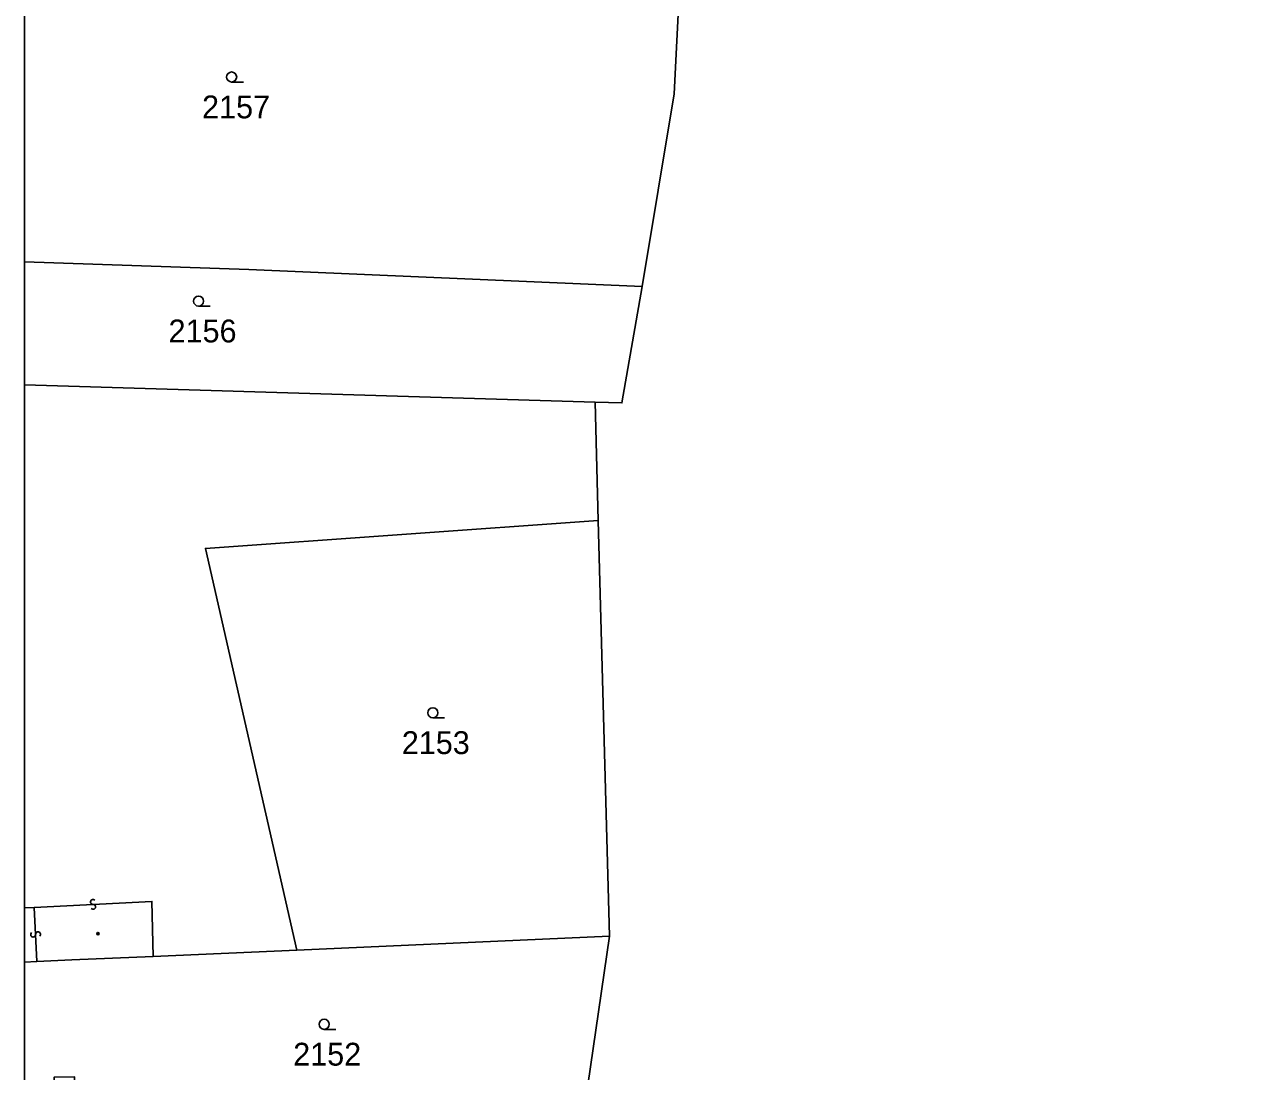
# Model space of a CAD drawing. Extents: x -596024 to -594475, y -1163820 to -1161957.
# Drawn here: x -596024.4 to -595932.8, y -1162806.8 to -1162728.9 of the extents above; entities that cross this region are included whole.
import ezdxf

# ---------------------------------------------------------------- set-up
doc = ezdxf.new("R2010")
doc.units = 0
for name, color, linetype in [('Level 1', 7, 'Continuous'), ('Level 13', 7, 'Continuous'), ('Level 3', 7, 'Continuous'), ('Level 4', 7, 'Continuous'), ('Level 5', 7, 'Continuous'), ('Level 60', 7, 'Continuous'), ('Vrstva 60', 7, 'Continuous'), ('Vrstva 63', 7, 'Continuous')]:
    doc.layers.add(name, color=color, linetype=linetype)

msp = doc.modelspace()

# ---------------------------------------------------------------- linework, layer by layer
at = {"layer": 'Level 1'}
for p, q in [((-595981.98, -1162757.01), (-596024.42, -1162755.733)), ((-596023.51, -1162798.63), (-596024.42, -1162798.673))]:
    msp.add_line(p, q, dxfattribs=at)
for points in [[(-595975.51, -1162722.21), (-595976.1, -1162734.08), (-595978.47, -1162748.42)], [(-595978.47, -1162748.42), (-596007.73, -1162747.14), (-596024.42, -1162746.58)], [(-595978.47, -1162748.42), (-595979.98, -1162757.07), (-595981.98, -1162757.01)], [(-595981.74, -1162765.81), (-595981.98, -1162757.01)], [(-595981.74, -1162765.81), (-596010.97, -1162767.9), (-596004.18, -1162797.78)], [(-595980.91, -1162796.76), (-595981.74, -1162765.81)], [(-595980.91, -1162796.76), (-596004.18, -1162797.78)], [(-595983.14, -1162812.1), (-595980.91, -1162796.76)], [(-596014.87, -1162798.25), (-596020.92, -1162798.51), (-596023.51, -1162798.63)], [(-596004.18, -1162797.78), (-596014.87, -1162798.25)]]:
    msp.add_lwpolyline(points, dxfattribs=at)
at = {"layer": 'Level 13'}
for centre, start, end in [((-596019.338, -1162794.196), 40.31678, 272.41478), ((-596019.321, -1162794.564), 220.10232, 92.69233), ((-596023.784, -1162796.627), 130.07873, 2.17673), ((-596023.416, -1162796.612), 309.86427, 182.45427)]:
    msp.add_arc(centre, 0.184, start, end, dxfattribs=at)
at = {"layer": 'Level 3'}
msp.add_line((-596023.7, -1162794.61), (-596024.42, -1162794.647), dxfattribs=at)
for points in [[(-596023.7, -1162794.61), (-596014.95, -1162794.16), (-596014.87, -1162798.25)], [(-596023.51, -1162798.63), (-596023.7, -1162794.61)]]:
    msp.add_lwpolyline(points, dxfattribs=at)
at = {"layer": 'Level 5'}
for p, q in [((-596009.02, -1162733.2), (-596008.145, -1162733.2)), ((-596011.48, -1162749.87), (-596010.605, -1162749.87)), ((-595994.05, -1162780.5), (-595993.175, -1162780.5)), ((-596002.14, -1162803.68), (-596001.265, -1162803.68))]:
    msp.add_line(p, q, dxfattribs=at)
for centre, radius in [((-596009.02, -1162732.825), 0.375), ((-596011.48, -1162749.495), 0.375), ((-595994.05, -1162780.125), 0.375), ((-596018.97, -1162796.56), 0.09), ((-596018.97, -1162796.56), 0.0521), ((-596002.14, -1162803.305), 0.375)]:
    msp.add_circle(centre, radius, dxfattribs=at)
at = {"layer": 'Level 60'}
for points in [[(-595963.22, -1162810.9), (-595980.78, -1162812.01), (-595983.14, -1162812.1), (-595980.91, -1162796.76), (-595981.74, -1162765.81), (-595981.98, -1162757.01), (-595979.98, -1162757.07), (-595978.47, -1162748.42), (-595976.1, -1162734.08), (-595975.51, -1162722.21), (-595975.49, -1162719.16), (-595949.51, -1162719.82), (-595946.54, -1162719.89), (-595859.88, -1162722.08), (-595861.42, -1162726.31), (-595867.53, -1162746.76), (-595870.77, -1162760.11), (-595873.61, -1162778.31), (-595878.2, -1162807.77), (-595898, -1162808.51), (-595938.88, -1162809.73)], [(-595981.74, -1162765.81), (-595980.91, -1162796.76), (-596004.18, -1162797.78), (-596010.97, -1162767.9)]]:
    msp.add_lwpolyline(points, close=True, dxfattribs=at)
at = {"layer": 'Vrstva 60'}
for points in [[(-596024.42, -1162720.386), (-596024.42, -1162746.58), (-596007.73, -1162747.14), (-595978.47, -1162748.42), (-595976.1, -1162734.08), (-595975.51, -1162722.21)], [(-596024.42, -1162746.58), (-596024.42, -1162755.733), (-595981.98, -1162757.01), (-595979.98, -1162757.07), (-595978.47, -1162748.42), (-596007.73, -1162747.14)], [(-596024.42, -1162755.733), (-596024.42, -1162798.673), (-596023.51, -1162798.63), (-596020.92, -1162798.51), (-596014.87, -1162798.25), (-596004.18, -1162797.78), (-596010.97, -1162767.9), (-595981.74, -1162765.81), (-595981.98, -1162757.01)], [(-596024.42, -1162798.673), (-596024.42, -1162809.287), (-596022.21, -1162809.28), (-596022.23, -1162807.25), (-596020.72, -1162807.21), (-596020.68, -1162809.28), (-596020.59, -1162813.42), (-596007.69, -1162813.2), (-596003.95, -1162813.13), (-595997.16, -1162812.79), (-595987.99, -1162812.35), (-595983.14, -1162812.1), (-595980.91, -1162796.76), (-596004.18, -1162797.78), (-596014.87, -1162798.25), (-596020.92, -1162798.51), (-596023.51, -1162798.63)]]:
    msp.add_lwpolyline(points, close=True, dxfattribs=at)
at = {"layer": 'Vrstva 63'}
msp.add_lwpolyline([(-594475.47, -1163820.23), (-596024.42, -1163820.23), (-596024.42, -1161956.88), (-594475.47, -1161956.88)], close=True, dxfattribs=at)

# ---------------------------------------------------------------- texts
at = {"layer": 'Level 4'}
for s, p in [('2157', (-596011.22, -1162735.9)), ('2156', (-596013.712, -1162752.57)), ('2153', (-595996.36, -1162783.2)), ('2152', (-596004.44, -1162806.38))]:
    msp.add_text(s, height=1.7, dxfattribs=at).set_placement(p)

doc.saveas('drawing.dxf')
